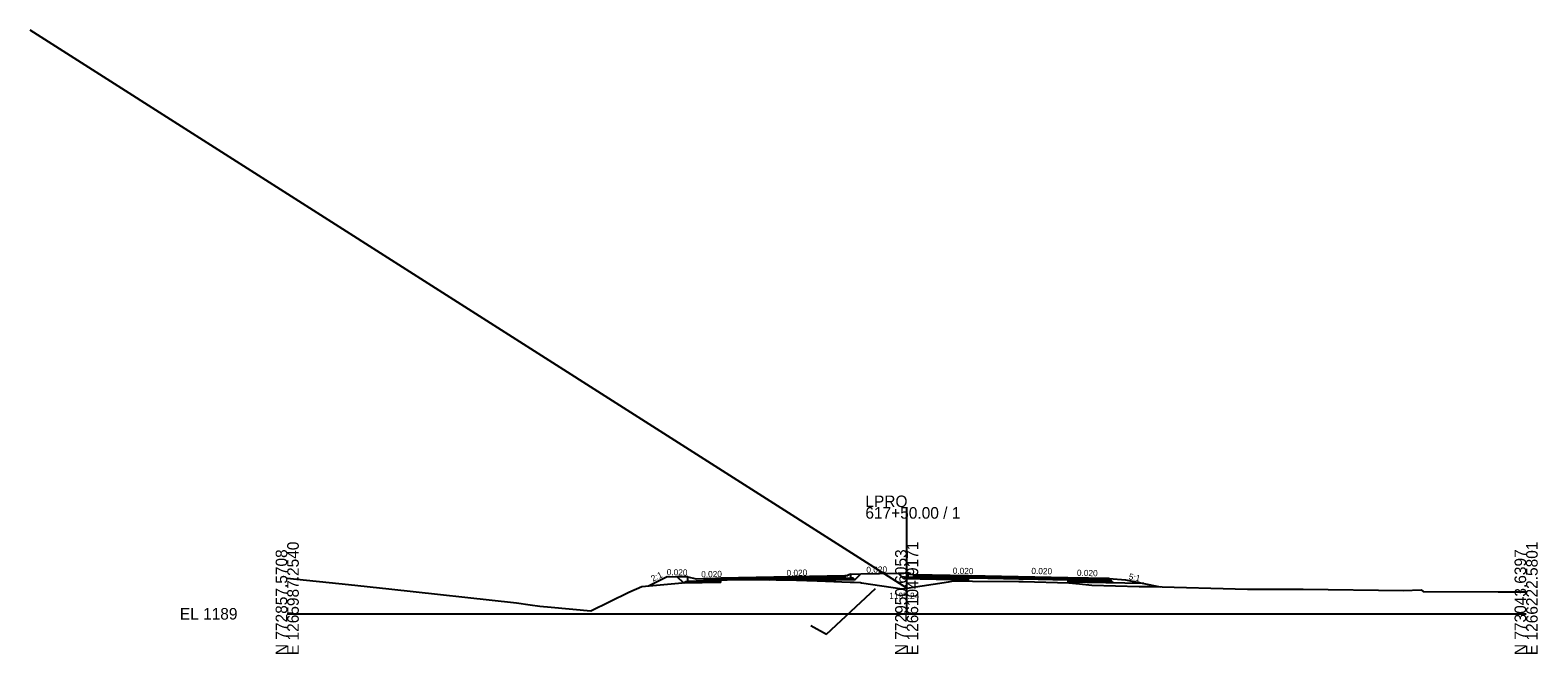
# Model space of a CAD drawing. Extents: x -3833 to 1267678, y -522 to 773248.
# Drawn here: x 1937.8 to 2302.8, y 8490.3 to 8641.3 of the extents above; entities that cross this region are included whole.
import ezdxf

# ---------------------------------------------------------------- set-up
doc = ezdxf.new("R2010")
doc.units = 0
for name, color, linetype in [('Exist Cross Section Cell', 7, 'Continuous'), ('Exist XS Center Line Elevation Label', 7, 'Continuous'), ('Exist XS Ground Line', 7, 'Continuous'), ('Prop CMT DNC', 7, 'Continuous'), ('Prop CMT Pvmt Course 1', 7, 'Continuous'), ('Prop CMT Pvmt Course 2', 7, 'Continuous'), ('Prop CMT Pvmt Course 3', 7, 'Continuous'), ('Prop CMT Pvmt Course 4', 7, 'Continuous'), ('Prop CMT Shld Paved Course 1', 7, 'Continuous'), ('Prop CMT Shld Paved Course 2', 7, 'Continuous'), ('Prop CMT Shld Paved Course 4', 7, 'Continuous'), ('Prop CMT Slope Grass', 7, 'Continuous'), ('Prop CMT Subgrade Earthwork', 7, 'Continuous'), ('Prop Conc Curb and Gutter', 7, 'Continuous'), ('Prop Corridor Mesh Bottom', 7, 'Continuous'), ('Prop XS Ditch Slope Text', 7, 'Continuous'), ('Prop XS Finish Grade', 7, 'Continuous'), ('Prop XS SE Text', 7, 'Continuous'), ('Scratch_Level_1', 7, 'Continuous'), ('Scratch_Level_5', 7, 'Continuous')]:
    doc.layers.add(name, color=color, linetype=linetype)

msp = doc.modelspace()

# ---------------------------------------------------------------- linework, layer by layer
at = {"layer": 'Exist Cross Section Cell'}
for p, q in [((2150, 8500), (2150, 8525.83)), ((2000, 8500), (2150, 8500)), ((2150, 8500), (2300, 8500))]:
    msp.add_line(p, q, dxfattribs=at)
at = {"layer": 'Exist XS Ground Line'}
for p, q in [((2000, 8508.61), (2014.84, 8507.13)), ((2014.84, 8507.13), (2024.59, 8506.05)), ((2082.75, 8505.2), (2085.86, 8506.65)), ((2085.86, 8506.65), (2093.89, 8507.34)), ((2093.89, 8507.34), (2101.87, 8508.04)), ((2101.87, 8508.04), (2102.56, 8508.07)), ((2102.56, 8508.07), (2104.46, 8508.15)), ((2104.46, 8508.15), (2106.5, 8508.21)), ((2106.5, 8508.21), (2110.84, 8508.33)), ((2110.84, 8508.33), (2118.41, 8508.23)), ((2118.41, 8508.23), (2123.3, 8508.15)), ((2123.3, 8508.15), (2128.33, 8507.98)), ((2128.33, 8507.98), (2136.31, 8507.68)), ((2136.31, 8507.68), (2137.28, 8507.63)), ((2137.28, 8507.63), (2138.81, 8507.56)), ((2138.81, 8507.56), (2139.05, 8507.47)), ((2139.05, 8507.47), (2148.91, 8506.08)), ((2150, 8506.24), (2160.1, 8507.78)), ((2160.1, 8507.78), (2160.93, 8507.88)), ((2160.93, 8507.88), (2164.93, 8507.95)), ((2164.93, 8507.95), (2165.91, 8507.94)), ((2165.91, 8507.94), (2177.15, 8507.85)), ((2177.15, 8507.85), (2178.19, 8507.82)), ((2178.19, 8507.82), (2189.25, 8507.46)), ((2189.25, 8507.46), (2191.84, 8507.22)), ((2191.84, 8507.22), (2194.86, 8506.94)), ((2194.86, 8506.94), (2206.29, 8506.65)), ((2206.29, 8506.65), (2207.17, 8506.62)), ((2207.17, 8506.62), (2208.85, 8506.59)), ((2208.85, 8506.59), (2232.54, 8505.99)), ((2024.59, 8506.05), (2055.52, 8502.68)), ((2073.52, 8500.73), (2082.75, 8505.2)), ((2148.91, 8506.08), (2150, 8506.24)), ((2232.54, 8505.99), (2245.99, 8505.97)), ((2245.99, 8505.97), (2270.31, 8505.66)), ((2270.31, 8505.66), (2274.55, 8505.83)), ((2274.55, 8505.83), (2275.09, 8505.43)), ((2275.09, 8505.43), (2293.25, 8505.32)), ((2293.25, 8505.32), (2294.72, 8505.32)), ((2294.72, 8505.32), (2300, 8505.28)), ((2055.52, 8502.68), (2058.84, 8502.15)), ((2058.84, 8502.15), (2061.15, 8501.86)), ((2061.15, 8501.86), (2063.93, 8501.61)), ((2063.93, 8501.61), (2073.52, 8500.73))]:
    msp.add_line(p, q, dxfattribs=at)
at = {"layer": 'Prop CMT Pvmt Course 1'}
for p, q in [((2135, 8509.2), (2105, 8508.6)), ((2105, 8508.6), (2105, 8508.6)), ((2105, 8508.35), (2105, 8508.35)), ((2105, 8508.35), (2105, 8508.35)), ((2135, 8508.95), (2135, 8509.2)), ((2135, 8508.95), (2135, 8508.95)), ((2189, 8508.72), (2165, 8509.2)), ((2165, 8509.2), (2165, 8508.95)), ((2165, 8508.95), (2165, 8508.95)), ((2189, 8508.47), (2189, 8508.72)), ((2189, 8508.72), (2189, 8508.72)), ((2189, 8508.47), (2189, 8508.72)), ((2189, 8508.72), (2189, 8508.72)), ((2189, 8508.47), (2189, 8508.47)), ((2189, 8508.47), (2189, 8508.47)), ((2189, 8508.47), (2189, 8508.47)), ((2189, 8508.47), (2189, 8508.47))]:
    msp.add_line(p, q, dxfattribs=at)
at = {"layer": 'Prop CMT Pvmt Course 2'}
for p, q in [((2135, 8508.95), (2135, 8508.95)), ((2135, 8508.95), (2135, 8508.62)), ((2135, 8508.62), (2135, 8508.62)), ((2135, 8508.62), (2135, 8508.62)), ((2135, 8508.62), (2135, 8508.62)), ((2165, 8508.95), (2151.77, 8509.22)), ((2151.77, 8508.88), (2165, 8508.62)), ((2165, 8508.95), (2165, 8508.95)), ((2165, 8508.62), (2165, 8508.62)), ((2165, 8508.62), (2165, 8508.62)), ((2165, 8508.62), (2165, 8508.62))]:
    msp.add_line(p, q, dxfattribs=at)
at = {"layer": 'Prop CMT Pvmt Course 3'}
for p, q in [((2137.01, 8508.66), (2136.51, 8508.65)), ((2137.46, 8508.21), (2137.01, 8508.66)), ((2149.48, 8508.64), (2149.76, 8508.92))]:
    msp.add_line(p, q, dxfattribs=at)
at = {"layer": 'Prop CMT Pvmt Course 4'}
for p, q in [((2103.72, 8507.99), (2103.72, 8507.53)), ((2128.33, 8509.07), (2128.33, 8508.03)), ((2135, 8508.62), (2135, 8508.62)), ((2135, 8508.62), (2135, 8508.62)), ((2149.76, 8508.92), (2149.32, 8508.48)), ((2150.26, 8508.91), (2149.76, 8508.92)), ((2165, 8508.62), (2165, 8508.62)), ((2165, 8508.62), (2165, 8508.62))]:
    msp.add_line(p, q, dxfattribs=at)
at = {"layer": 'Prop CMT Shld Paved Course 1'}
for p, q in [((2099.09, 8508.48), (2099.09, 8508.48)), ((2101, 8508.52), (2103.72, 8508.58)), ((2103.72, 8508.33), (2101, 8508.27)), ((2105, 8508.6), (2103.72, 8508.58)), ((2103.72, 8508.58), (2103.72, 8508.58)), ((2103.72, 8508.58), (2103.72, 8508.33)), ((2103.72, 8508.33), (2105, 8508.35)), ((2103.72, 8508.33), (2103.72, 8508.33)), ((2103.72, 8508.33), (2103.72, 8508.33)), ((2105, 8508.35), (2105, 8508.6)), ((2135, 8509.2), (2135, 8509.2)), ((2135, 8508.95), (2135, 8508.95)), ((2135, 8508.95), (2135, 8508.95)), ((2165, 8509.2), (2151.77, 8509.47)), ((2165, 8508.16), (2165, 8509.2)), ((2165, 8509.2), (2165, 8509.2)), ((2165, 8508.95), (2165, 8508.95)), ((2165, 8508.95), (2165, 8508.95)), ((2189, 8508.72), (2189, 8507.68)), ((2199, 8508.52), (2189, 8508.72)), ((2199.26, 8508.27), (2199, 8508.52))]:
    msp.add_line(p, q, dxfattribs=at)
at = {"layer": 'Prop CMT Shld Paved Course 2'}
for p, q in [((2098.83, 8508.23), (2098.83, 8508.23)), ((2105, 8508.35), (2103.72, 8508.33)), ((2103.72, 8508.33), (2103.72, 8508.33)), ((2103.72, 8508.33), (2103.72, 8507.99)), ((2103.72, 8507.99), (2105, 8508.02)), ((2103.72, 8507.99), (2103.72, 8507.99)), ((2103.72, 8507.99), (2103.72, 8507.99)), ((2106.5, 8508.38), (2105, 8508.35)), ((2105, 8508.35), (2105, 8508.35)), ((2105, 8508.35), (2105, 8508.16)), ((2105, 8508.16), (2106.5, 8508.21)), ((2105, 8508.16), (2105, 8508.16)), ((2105, 8508.16), (2105, 8508.16)), ((2110.84, 8508.47), (2106.5, 8508.38)), ((2106.5, 8508.38), (2106.5, 8508.38)), ((2106.5, 8508.21), (2110.84, 8508.33)), ((2106.5, 8508.21), (2106.5, 8508.21)), ((2118.41, 8508.62), (2110.84, 8508.47)), ((2110.84, 8508.47), (2110.84, 8508.47)), ((2110.84, 8508.47), (2110.84, 8508.47)), ((2110.84, 8508.33), (2110.84, 8508.33)), ((2110.84, 8508.33), (2110.84, 8508.33)), ((2110.84, 8508.33), (2116.72, 8508.25)), ((2116.72, 8508.25), (2118.41, 8508.29)), ((2116.72, 8508.25), (2116.72, 8508.25)), ((2123.3, 8508.72), (2118.41, 8508.62)), ((2118.41, 8508.62), (2118.41, 8508.62)), ((2118.41, 8508.29), (2123.3, 8508.38)), ((2118.41, 8508.29), (2118.41, 8508.29)), ((2128.33, 8508.82), (2123.3, 8508.72)), ((2123.3, 8508.38), (2128.33, 8508.49)), ((2135, 8508.95), (2128.33, 8508.82)), ((2128.33, 8508.82), (2128.33, 8508.82)), ((2128.33, 8508.49), (2135, 8508.62)), ((2128.33, 8508.49), (2128.33, 8508.49)), ((2135, 8508.95), (2135, 8508.95)), ((2135, 8508.62), (2135, 8508.62)), ((2135, 8508.62), (2135, 8508.62)), ((2165, 8508.95), (2165.91, 8508.93)), ((2165.91, 8508.6), (2165, 8508.62)), ((2165, 8508.62), (2165, 8508.62)), ((2165.91, 8508.93), (2165.91, 8508.93)), ((2165.91, 8508.93), (2177.15, 8508.71)), ((2177.15, 8508.38), (2165.91, 8508.6)), ((2165.91, 8508.6), (2165.91, 8508.6)), ((2177.15, 8508.71), (2177.15, 8508.71)), ((2177.15, 8508.71), (2178.19, 8508.69)), ((2178.19, 8508.35), (2177.15, 8508.38)), ((2177.15, 8508.38), (2177.15, 8508.38)), ((2178.19, 8508.69), (2178.19, 8508.69)), ((2178.19, 8508.69), (2189, 8508.47)), ((2189, 8508.14), (2178.19, 8508.35)), ((2178.19, 8508.35), (2178.19, 8508.35)), ((2189, 8508.47), (2189, 8508.47)), ((2199.26, 8508.27), (2189, 8508.47)), ((2189, 8508.14), (2189, 8508.14)), ((2189, 8508.14), (2189, 8508.14)), ((2189, 8508.14), (2189, 8508.14)), ((2189, 8508.14), (2199.59, 8507.93)), ((2199.59, 8507.93), (2199.26, 8508.27))]:
    msp.add_line(p, q, dxfattribs=at)
at = {"layer": 'Prop CMT Shld Paved Course 4'}
for p, q in [((2096.03, 8507.38), (2096.5, 8507.85)), ((2096.5, 8507.85), (2097, 8507.86)), ((2098.49, 8507.89), (2098.99, 8507.9)), ((2101, 8507.94), (2103.72, 8507.99)), ((2199.09, 8507.94), (2189, 8508.14)), ((2199.59, 8507.93), (2199.09, 8507.94)), ((2200.06, 8507.46), (2199.59, 8507.93))]:
    msp.add_line(p, q, dxfattribs=at)
at = {"layer": 'Prop CMT Slope Grass'}
for p, q in [((2087.49, 8506.79), (2092, 8509.04)), ((2092, 8509.04), (2094.42, 8508.99)), ((2097, 8508.94), (2094.42, 8508.99)), ((2136.51, 8509.63), (2138.93, 8509.68)), ((2147.94, 8509.85), (2150.09, 8509.89)), ((2199, 8508.52), (2203, 8508.2)), ((2203, 8508.2), (2207.43, 8507.32))]:
    msp.add_line(p, q, dxfattribs=at)
at = {"layer": 'Prop CMT Subgrade Earthwork'}
for p, q in [((2096.03, 8507.38), (2094.42, 8508.99)), ((2105, 8507.56), (2096.03, 8507.38)), ((2105, 8507.56), (2105, 8508.16)), ((2137.46, 8508.21), (2128.33, 8508.03)), ((2128.33, 8508.03), (2128.33, 8507.98)), ((2137.46, 8508.21), (2138.93, 8509.68)), ((2149.32, 8508.48), (2147.94, 8509.85)), ((2165, 8508.16), (2149.32, 8508.48)), ((2165, 8507.95), (2165, 8508.16)), ((2207.43, 8507.32), (2189, 8507.68)), ((2189, 8507.68), (2189, 8507.47))]:
    msp.add_line(p, q, dxfattribs=at)
at = {"layer": 'Prop Conc Curb and Gutter'}
for p, q in [((2097, 8507.86), (2097, 8508.94)), ((2097, 8508.94), (2099, 8508.44)), ((2099, 8507.9), (2097, 8507.86)), ((2099, 8508.44), (2101, 8508.52)), ((2101, 8507.94), (2099, 8507.9)), ((2101, 8508.52), (2101, 8507.94)), ((2135.75, 8509.22), (2135, 8509.2)), ((2135, 8509.2), (2135, 8509.2)), ((2135, 8509.2), (2135, 8508.62)), ((2135, 8508.62), (2136.51, 8508.65)), ((2135, 8508.62), (2135, 8508.62)), ((2135, 8508.62), (2135, 8508.62)), ((2136.51, 8509.63), (2135.75, 8509.38)), ((2135.75, 8509.38), (2135.75, 8509.38)), ((2135.75, 8509.38), (2135.75, 8509.22)), ((2135.75, 8509.22), (2135.75, 8509.22)), ((2136.51, 8508.65), (2136.51, 8509.63)), ((2136.51, 8508.65), (2136.51, 8508.65)), ((2151.02, 8509.65), (2150.26, 8509.9)), ((2150.26, 8509.9), (2150.26, 8508.92)), ((2150.26, 8508.92), (2150.26, 8508.91)), ((2150.26, 8508.91), (2151.77, 8508.88)), ((2151.02, 8509.48), (2151.02, 8509.65)), ((2151.02, 8509.65), (2151.02, 8509.65)), ((2151.77, 8509.47), (2151.02, 8509.48)), ((2151.02, 8509.48), (2151.02, 8509.48)), ((2151.77, 8508.88), (2151.77, 8509.47)), ((2151.77, 8509.47), (2151.77, 8509.47)), ((2151.77, 8508.88), (2151.77, 8508.88)), ((2151.77, 8508.88), (2151.77, 8508.88))]:
    msp.add_line(p, q, dxfattribs=at)
at = {"layer": 'Prop Corridor Mesh Bottom'}
for p, q in [((2135, 8509.2), (2135, 8508.95)), ((2189, 8508.72), (2189, 8508.47))]:
    msp.add_line(p, q, dxfattribs=at)
at = {"layer": 'Prop XS Finish Grade'}
for p, q in [((2138.93, 8509.68), (2147.94, 8509.85)), ((2150.09, 8509.89), (2150.26, 8509.9)), ((2207.43, 8507.32), (2211.39, 8506.52))]:
    msp.add_line(p, q, dxfattribs=at)
at = {"layer": 'Scratch_Level_1'}
msp.add_line((2150, 8506.24), (1937.75, 8641.3), dxfattribs=at)
at = {"layer": 'Scratch_Level_5'}
for p, q in [((2130.57, 8495.09), (2142.43, 8506.11)), ((2126.79, 8497.19), (2130.57, 8495.09))]:
    msp.add_line(p, q, dxfattribs=at)

# ---------------------------------------------------------------- texts
at = {"layer": 'Exist Cross Section Cell'}
for s, p in [('LPRO', (2140, 8525.83)), ('617+50.00 / 1', (2140, 8523.03)), ('EL 1189', (1974, 8498.6))]:
    msp.add_text(s, height=2.8, dxfattribs=at).set_placement(p)
for s, p in [('N 772857.5708', (2000, 8490)), ('E 1265987.2540', (2002.8, 8490)), ('N 772950.6053', (2150, 8490)), ('E 1266104.9171', (2152.8, 8490)), ('N 773043.6397', (2300, 8490)), ('E 1266222.5801', (2302.8, 8490))]:
    msp.add_text(s, height=2.8, rotation=90, dxfattribs=at).set_placement(p)
at = {"layer": 'Exist XS Center Line Elevation Label'}
msp.add_text('1195.24', height=1.5, dxfattribs=at).set_placement((2145.79, 8503.62))
at = {"layer": 'Prop CMT DNC'}
for p in [(2087.74, 8506.81), (2099.09, 8508.48), (2103.71, 8508.58), (2103.71, 8508.58), (2135, 8509.2), (2135, 8509.2), (2135.75, 8509.22), (2151.02, 8509.48), (2165, 8509.2), (2165, 8509.2), (2189, 8508.72), (2189, 8508.72), (2189, 8508.72), (2189, 8508.72), (2199, 8508.52), (2210, 8506.8)]:
    msp.add_text('X', height=0.00025, dxfattribs=at).set_placement(p)
at = {"layer": 'Prop XS Ditch Slope Text'}
for s, rotation, p in [('2:1', 25.1742, (2088.52, 8507.74)), ('5:1', 348.3072, (2203.67, 8508.35))]:
    msp.add_text(s, height=1.5, rotation=rotation, dxfattribs=at).set_placement(p)
at = {"layer": 'Prop XS SE Text'}
for rotation, p in [(358.8542, (2091.89, 8509.35)), (1.397, (2100.26, 8508.8)), (1.397, (2120.93, 8509.12)), (1.299, (2140.26, 8509.88)), (358.8542, (2161.14, 8509.68)), (358.8542, (2180.19, 8509.64)), (358.8542, (2191.22, 8509.18))]:
    msp.add_text('0.020', height=1.5, rotation=rotation, dxfattribs=at).set_placement(p)

doc.saveas('drawing.dxf')
